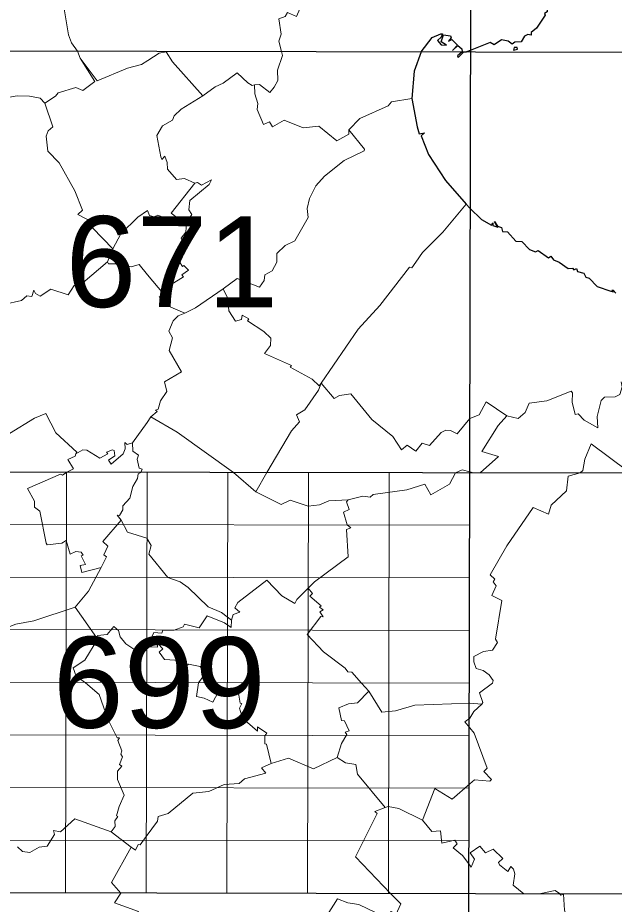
# Model space of a CAD drawing. Extents: x 483855 to 488461, y 4388206 to 4391419.
# Drawn here: x 488162.9 to 488290.9, y 4390273.8 to 4390464 of the extents above; entities that cross this region are included whole.
import ezdxf
from ezdxf.enums import TextEntityAlignment as Align

# ---------------------------------------------------------------- set-up
doc = ezdxf.new("R2010")
doc.units = 0
doc.header["$LTSCALE"] = 4
doc.linetypes.add('DOTTED', pattern=[1.5, 0.3, -1.2])
for name, color, linetype, lineweight in [('1', 7, 'Continuous', 13), ('2', 7, 'DOTTED', 13), ('3', 7, 'Continuous', 25)]:
    doc.layers.add(name, color=color, linetype=linetype, lineweight=lineweight)

msp = doc.modelspace()

# ---------------------------------------------------------------- linework, layer by layer
at = {"layer": '1', "lineweight": 25}
for p, q in [((488259.24, 4390005.13), (488260.27, 4390547.08)), ((487982.98, 4390457.26), (488398.66, 4390456.47)), ((487844.25, 4390367.21), (488398.49, 4390366.15)), ((487844.08, 4390276.88), (488398.31, 4390275.82))]:
    msp.add_line(p, q, dxfattribs=at)
at = {"layer": '1'}
for p, q in [((488173.15, 4390276.24), (488173.32, 4390366.57)), ((488190.47, 4390276.21), (488190.64, 4390366.53)), ((488207.79, 4390276.18), (488207.96, 4390366.5)), ((488225.11, 4390276.14), (488225.29, 4390366.47)), ((488242.43, 4390276.11), (488242.6, 4390366.43)), ((488259.91, 4390355.11), (488121.34, 4390355.38)), ((488259.88, 4390343.82), (488121.32, 4390344.08)), ((488259.86, 4390332.53), (488121.3, 4390332.8)), ((488259.84, 4390321.24), (488121.28, 4390321.5)), ((488259.82, 4390309.95), (488121.25, 4390310.22)), ((488259.8, 4390298.66), (488121.23, 4390298.92)), ((488259.78, 4390287.37), (488121.21, 4390287.63))]:
    msp.add_line(p, q, dxfattribs=at)
at = {"layer": '3', "lineweight": 13}
for p, q in [((488175.7, 4390456.84), (488176.31, 4390455.33)), ((488190.67, 4390377.14), (488187.54, 4390372.77)), ((488213.99, 4390362.31), (488209.21, 4390366.43)), ((488260.74, 4390366.37), (488259.93, 4390366.56)), ((488262.14, 4390366.37), (488260.74, 4390366.37)), ((488175.24, 4390337.57), (488179.78, 4390331.06)), ((488190.67, 4390329.06), (488190.56, 4390328.33)), ((488236.66, 4390321.24), (488238.25, 4390319.49)), ((488271.54, 4390276.05), (488275.18, 4390276.06))]:
    msp.add_line(p, q, dxfattribs=at)
at = {"layer": '3'}
msp.add_line((488259.96, 4390457.01), (488259.18, 4390456.7), dxfattribs=at)
at = {"layer": '3', "lineweight": 13}
for points in [[(488167.9, 4390492.66), (488166.33, 4390491.39), (488166.49, 4390487.61), (488167.04, 4390487.18), (488167.53, 4390485.37), (488167.59, 4390481.98), (488169.76, 4390478.77), (488171.54, 4390478.03), (488171.4, 4390475.92), (488172.61, 4390474.56), (488172.56, 4390473.25), (488173.26, 4390471.65), (488173.51, 4390469.67), (488173.36, 4390467.5), (488172.78, 4390466.35), (488173.81, 4390460.38), (488174.45, 4390458.63), (488175.7, 4390456.84)], [(488235.03, 4390476.65), (488232.72, 4390475.71), (488228.22, 4390470.1), (488226.42, 4390468.66), (488225.72, 4390467.45), (488223.93, 4390467.09), (488222.75, 4390464.27), (488220.82, 4390465.15), (488220.32, 4390464.31), (488218.9, 4390463.8), (488219.43, 4390460.48), (488218.94, 4390458.98), (488219.49, 4390456.75)], [(488202.61, 4390447.28), (488196.13, 4390454.6), (488194.73, 4390456.68), (488193.21, 4390456.44), (488190.84, 4390454.82)], [(488219.49, 4390456.75), (488219.69, 4390455.92), (488218.62, 4390452.76), (488218.74, 4390450.54), (488217.93, 4390449.16), (488216.96, 4390447.96), (488214.78, 4390449.72), (488213.73, 4390449.63)], [(488176.31, 4390455.33), (488179.4, 4390450.33), (488176.85, 4390448.4), (488175.39, 4390449.04), (488171.54, 4390447.9), (488171.02, 4390447.17), (488168.67, 4390445.69)], [(488176.31, 4390455.33), (488179.91, 4390450.46), (488186.46, 4390453.24), (488189.46, 4390453.97), (488190.84, 4390454.82)], [(488213.73, 4390449.63), (488213.22, 4390449.49), (488212.27, 4390450.03), (488209.95, 4390452.23), (488207, 4390449.96), (488205.23, 4390449.18), (488202.61, 4390447.28)], [(488233.92, 4390439.98), (488233.94, 4390439.03), (488231.35, 4390437.64), (488227.48, 4390440.75), (488224.18, 4390440.42), (488220.06, 4390442.03), (488217.55, 4390440.61), (488216.89, 4390441.71), (488215.61, 4390441.14), (488214.31, 4390444.34), (488214.45, 4390445.6), (488213.78, 4390447.68), (488213.73, 4390449.63)], [(488168.67, 4390445.69), (488167.69, 4390446.75), (488165.38, 4390447.17), (488162.74, 4390447.28), (488159.09, 4390446.59), (488152.6, 4390441.36), (488150.98, 4390440.73), (488149.43, 4390439.23), (488148.34, 4390439.25), (488146.77, 4390437.39), (488144.67, 4390436.28), (488143.83, 4390434.21)], [(488202.61, 4390447.28), (488197.99, 4390444.42), (488196.46, 4390442.96), (488196.11, 4390442.03), (488193.99, 4390440.83), (488192.77, 4390438.74), (488193.58, 4390434.18), (488193.83, 4390433.63), (488194.43, 4390434.33), (488194.99, 4390432.94), (488195.05, 4390431.51), (488196.95, 4390429.3), (488198.71, 4390429.55), (488200.91, 4390428.55)], [(488168.67, 4390445.69), (488170.42, 4390440.65), (488169.41, 4390439.77), (488169.01, 4390438.6), (488169.32, 4390435.43), (488171.78, 4390432.87), (488175.12, 4390426.89), (488176.77, 4390422.76), (488175.77, 4390421.78), (488178.82, 4390420.25), (488178.3, 4390419.75), (488178.94, 4390418.93), (488183.29, 4390414.47), (488182.16, 4390411.64)], [(488247.46, 4390446.68), (488243.08, 4390445.99), (488242.36, 4390445.15), (488236.32, 4390442.38), (488233.92, 4390439.98)], [(488233.92, 4390439.98), (488237.29, 4390435.8), (488237.21, 4390435.48), (488232.92, 4390433.41), (488228.72, 4390430.01), (488226.86, 4390427.96), (488225.53, 4390425.24), (488225.04, 4390423.1), (488225.21, 4390421.13), (488222.35, 4390416.13), (488220.27, 4390415.18), (488218.52, 4390413.43), (488218.48, 4390411.59)], [(488200.91, 4390428.55), (488195.83, 4390422.1), (488197.35, 4390420.91), (488196.31, 4390419.49), (488193.91, 4390421.33), (488192.94, 4390421.68), (488192.14, 4390421.32), (488191.15, 4390421.56), (488190.77, 4390422.65)], [(488200.91, 4390428.55), (488201.44, 4390428.66), (488202.33, 4390428.1), (488204.49, 4390429.25), (488203.96, 4390428.22), (488199.86, 4390424.82), (488199.6, 4390422.82), (488200.23, 4390421.78), (488199.09, 4390419.98), (488198.99, 4390418.01), (488197.95, 4390416.75), (488198.96, 4390414.68), (488197.96, 4390414.45), (488196.9, 4390412.79), (488197.61, 4390411.62)], [(488259.1, 4390424.04), (488254.14, 4390417.99), (488249.76, 4390413.64), (488248.35, 4390411.55)], [(488190.77, 4390422.65), (488188.64, 4390421.23), (488185.02, 4390417.66), (488183.29, 4390414.47)], [(488182.16, 4390411.64), (488176.88, 4390407.12), (488174.97, 4390406.56), (488173.72, 4390404.57), (488169.99, 4390405.79), (488167.69, 4390404.25), (488166.73, 4390404.88), (488166.36, 4390405.6), (488165.91, 4390404.23), (488164.87, 4390404.32), (488163.68, 4390403.36), (488159.87, 4390402.46), (488159.86, 4390403.03), (488158.46, 4390401.7), (488156.59, 4390400.84), (488154.62, 4390402.57), (488150.6, 4390397.54)], [(488182.16, 4390411.64), (488182.37, 4390411.19), (488184.5, 4390411.25), (488187.22, 4390410.54), (488188.97, 4390411.1), (488190.74, 4390408.85)], [(488197.61, 4390411.62), (488198.23, 4390410.67), (488198.56, 4390410.89), (488199.52, 4390409.85), (488198.14, 4390408.86), (488198.48, 4390408.43), (488195.83, 4390406.78), (488194.15, 4390404.75), (488190.74, 4390408.85)], [(488218.48, 4390411.59), (488217.52, 4390409.73), (488215.93, 4390408.83), (488215.76, 4390407.66), (488214.78, 4390406.19), (488209.98, 4390408.1), (488207, 4390405.84)], [(488228.01, 4390385.63), (488235.93, 4390397.2), (488240.62, 4390402.25), (488246.96, 4390410.47), (488247.46, 4390410.39), (488248.35, 4390411.55)], [(488207, 4390405.84), (488201.07, 4390401.81), (488198.74, 4390400.66)], [(488207, 4390405.84), (488207.95, 4390403.79), (488208.19, 4390401.13), (488209.62, 4390398.92), (488210.94, 4390399.29), (488211.09, 4390400.23), (488212.47, 4390399.41), (488212.23, 4390398.97), (488215.74, 4390396.71), (488217.23, 4390395.28), (488217.12, 4390393.67), (488215.83, 4390391.94), (488221.68, 4390389.41), (488221.33, 4390389.05), (488226.06, 4390386.49), (488227.57, 4390385.06), (488228.01, 4390385.63)], [(488194.15, 4390404.75), (488193.27, 4390404.03), (488193.95, 4390403.72), (488193.62, 4390402.87), (488198.74, 4390400.66)], [(488198.74, 4390400.66), (488197.33, 4390400.07), (488196.24, 4390398.98), (488195.33, 4390396.78), (488196.12, 4390395.35), (488195.4, 4390392.6), (488198.02, 4390388.07), (488194.36, 4390385.91), (488194.91, 4390383.79), (488193.54, 4390381.8), (488193.06, 4390380.01), (488192.48, 4390379.83), (488192.79, 4390379.55), (488191.43, 4390378.37), (488190.67, 4390377.14)], [(488228.01, 4390385.63), (488227.47, 4390384.09), (488224.51, 4390379.9), (488222.7, 4390378.82), (488223.38, 4390377.34), (488221.66, 4390375.4), (488216.34, 4390366.42)], [(488228.01, 4390385.63), (488230.79, 4390382.32), (488231.97, 4390382.93), (488234.39, 4390383.3), (488238.9, 4390377.83), (488243.39, 4390374.13), (488245.26, 4390371.32), (488246.45, 4390372.3), (488248.3, 4390371.05), (488249.72, 4390372.7), (488251.29, 4390372.25), (488253.77, 4390375.03), (488254.76, 4390375.53), (488255.8, 4390375.47), (488257.18, 4390374.74), (488259.93, 4390378)], [(488292.4, 4390385.91), (488292.62, 4390384.84), (488292.1, 4390383.15), (488291.08, 4390382.65), (488288.83, 4390382.61), (488288.1, 4390381.91), (488287.22, 4390378.47), (488287.37, 4390376.04), (488284.46, 4390377.64), (488283.19, 4390379), (488282.54, 4390378.91), (488281.89, 4390381.5), (488281.99, 4390383.56), (488281.66, 4390383.87), (488276.45, 4390381.82), (488272.69, 4390381.33), (488271.78, 4390379.32), (488270.31, 4390378), (488267.85, 4390378.63)], [(488267.85, 4390378.63), (488263.45, 4390381.58), (488261.92, 4390378.79), (488259.93, 4390378)], [(488175.33, 4390370.42), (488175.6, 4390370.79), (488171.09, 4390374.95), (488168.93, 4390379.07), (488166.49, 4390378.1), (488161.15, 4390374.8), (488159.44, 4390375.88)], [(488191.43, 4390378.37), (488197.08, 4390375.1), (488209.21, 4390366.43)], [(488267.85, 4390378.63), (488265.98, 4390376.55), (488262.5, 4390370.97), (488266.08, 4390369.87), (488262.14, 4390366.37)], [(488187.54, 4390372.77), (488186.35, 4390372.46), (488185.9, 4390372.91), (488185.97, 4390371.53), (488185.54, 4390370.42), (488182.93, 4390368.23), (488182.35, 4390369.09), (488183.75, 4390370), (488183.57, 4390371.15), (488183.26, 4390371.3), (488181.93, 4390370.78), (488182.22, 4390370.45), (488180.52, 4390369.51), (488177.7, 4390371.25), (488176.87, 4390371.27), (488175.33, 4390370.42)], [(488187.54, 4390372.77), (488187.56, 4390371.03), (488188.82, 4390370.13), (488188.52, 4390369.28), (488188.94, 4390367.4), (488189.6, 4390367.13), (488189.31, 4390366.46)], [(488299.52, 4390371.38), (488297.36, 4390369.15), (488293.82, 4390366.73), (488285.98, 4390372.58), (488284.61, 4390369.3), (488284.2, 4390366.89), (488283.6, 4390366.38)], [(488175.33, 4390370.42), (488175.18, 4390369.92), (488173.62, 4390369.24), (488174.89, 4390367.19), (488173.44, 4390366.51)], [(488259.93, 4390366.56), (488258.28, 4390367.04), (488256.87, 4390366.37)], [(488173.44, 4390366.51), (488172.46, 4390365.83), (488172.1, 4390366.08), (488164.98, 4390363.01), (488166.47, 4390360.27), (488166.45, 4390358.98), (488167.64, 4390358.14), (488169, 4390351.3), (488169.21, 4390350.9), (488172.38, 4390351.27), (488173.25, 4390351.84), (488174.11, 4390348.88), (488175.36, 4390349.46), (488176.52, 4390349.35), (488176.96, 4390348.7), (488176.53, 4390348.56), (488177.46, 4390346.7), (488176.32, 4390346.48), (488176.64, 4390344.98), (488180.79, 4390346.08)], [(488189.31, 4390366.46), (488188.77, 4390366.12), (488188.59, 4390365.14), (488187.56, 4390363.43), (488186.98, 4390360.94), (488185.47, 4390359.27), (488185.45, 4390358.44), (488184.73, 4390357.23), (488184.22, 4390357.28), (488185.12, 4390356.23)], [(488233.78, 4390360.56), (488229.69, 4390360.37), (488227.66, 4390359.49), (488225.22, 4390359.23), (488221.36, 4390360.48), (488219.45, 4390359.59), (488213.99, 4390362.31), (488216.34, 4390366.42)], [(488233.78, 4390360.56), (488236.94, 4390361.36), (488238.51, 4390361.13), (488239.14, 4390361.74), (488246.37, 4390362.75), (488250.27, 4390363.9), (488251.53, 4390361.63), (488255.54, 4390363.9), (488256.87, 4390366.37)], [(488283.6, 4390366.38), (488281, 4390365.65), (488280.67, 4390362.5), (488277.36, 4390359.41), (488276.81, 4390357.53), (488273.52, 4390358.96), (488267.85, 4390350.69), (488264.25, 4390344.5), (488265.31, 4390343.55), (488264.91, 4390343.01), (488265.56, 4390342.11), (488264.64, 4390340.04), (488266.78, 4390338.96), (488265.45, 4390330.65), (488265.84, 4390329.95), (488264.79, 4390328.31), (488262.84, 4390328), (488260.81, 4390326.97), (488260.78, 4390325.82), (488261.28, 4390324.38), (488262.81, 4390323.95), (488264.1, 4390323.01), (488264.91, 4390321.83), (488264.76, 4390321.21)], [(488225.24, 4390341.58), (488226.57, 4390342.95), (488233.84, 4390348.33), (488233.48, 4390354.21), (488234.35, 4390354.53), (488233.58, 4390355.24), (488232.82, 4390357.96), (488234.03, 4390358.51), (488233.44, 4390360.11), (488233.78, 4390360.56)], [(488185.12, 4390356.23), (488181.17, 4390351.65), (488182.2, 4390350.62), (488181.37, 4390348.75), (488181.97, 4390348.31), (488180.79, 4390346.08)], [(488185.12, 4390356.23), (488186.45, 4390353.61), (488190.62, 4390352.34)], [(488190.62, 4390352.34), (488191.53, 4390350.8), (488191.03, 4390348.88), (488195.08, 4390343.9), (488197.72, 4390342.98), (488199.47, 4390341.75), (488203.74, 4390337.61), (488206.59, 4390336.42), (488208.74, 4390334.73)], [(488180.79, 4390346.08), (488178.08, 4390340.96), (488175.24, 4390337.57)], [(488208.74, 4390334.73), (488209.11, 4390335.95), (488210.54, 4390336.43), (488209.45, 4390337.37), (488210.15, 4390338.52), (488216.32, 4390343.33), (488219.57, 4390339.97), (488222.37, 4390338.31), (488222.77, 4390339.18), (488225.24, 4390341.58)], [(488225.24, 4390341.58), (488226.16, 4390340.46), (488225.6, 4390339.87), (488227.98, 4390337.84), (488227.67, 4390337.54), (488228.44, 4390336.95), (488227.74, 4390336.51), (488228.41, 4390335.43), (488227.91, 4390335.57), (488225, 4390331.68), (488228.51, 4390327.94), (488233.16, 4390324.45), (488233.75, 4390323.64), (488234.56, 4390323.56), (488236.66, 4390321.24)], [(488175.24, 4390337.57), (488166.37, 4390334.57), (488162.46, 4390333.86), (488159.91, 4390332.88), (488158.06, 4390335.86), (488154.06, 4390334.48), (488153.82, 4390335.4), (488152.24, 4390334.84), (488148.48, 4390332.44), (488147.28, 4390333.85), (488142.18, 4390332.4)], [(488190.67, 4390329.06), (488192.11, 4390332.11), (488193.81, 4390331.94), (488194.01, 4390332.6), (488196.45, 4390332.63), (488198.37, 4390333.33), (488198.68, 4390333.88), (488201.86, 4390333.11), (488203.56, 4390335.69), (488207.27, 4390334.16), (488208.68, 4390333.18), (488208.74, 4390334.73)], [(488179.78, 4390331.06), (488180.02, 4390331.44), (488182.08, 4390331.66), (488183.5, 4390333.41), (488184.48, 4390332.55), (488184.87, 4390331.17), (488186.08, 4390329.66), (488188.91, 4390327.83), (488190.56, 4390328.33)], [(488179.78, 4390331.06), (488180.09, 4390330.71), (488177.3, 4390326.16), (488174.79, 4390324.49), (488175.43, 4390322.71), (488177.4, 4390321.33)], [(488190.67, 4390329.06), (488192.91, 4390328.98), (488192.95, 4390329.73), (488194, 4390328.62), (488193.25, 4390327.85), (488194.36, 4390326.28), (488197.75, 4390326.12), (488199.09, 4390324.94), (488199.54, 4390325.29), (488202.05, 4390324.77), (488203.22, 4390323.38), (488201.72, 4390321.28)], [(488177.4, 4390321.33), (488180.33, 4390318.78), (488182.25, 4390313.5), (488184.26, 4390309.51), (488184.76, 4390309.53), (488184.36, 4390308.92), (488185.24, 4390306.74), (488184.98, 4390305.97), (488185.4, 4390305.42), (488184.75, 4390303.78), (488185.22, 4390303.4), (488184.32, 4390302.36), (488184.32, 4390300.52), (488185.73, 4390297.2), (488184.64, 4390294.78), (488184.11, 4390292.76), (488184.39, 4390292.59), (488183.76, 4390291.72), (488183.79, 4390290.45), (488182.94, 4390289.35)], [(488201.72, 4390321.28), (488201.23, 4390318.35), (488202.93, 4390318.03), (488204.79, 4390317.12), (488206.48, 4390320.35), (488209.21, 4390319.55), (488209.54, 4390319.74), (488209.57, 4390319.27), (488210.22, 4390319.51), (488210.61, 4390316.94), (488210.96, 4390316.87), (488210.49, 4390315.83), (488211.14, 4390313.74), (488214.38, 4390310.94), (488214.38, 4390311.83), (488216.34, 4390310.48), (488215.94, 4390309.93), (488215.89, 4390308.21), (488216.3, 4390308.17), (488217.27, 4390303.96)], [(488238.25, 4390319.49), (488235.78, 4390317), (488233.85, 4390316.8), (488231.83, 4390315.93), (488232.35, 4390313.23), (488233.03, 4390313.15), (488234, 4390311.02), (488233.17, 4390310.72), (488233.53, 4390310.24), (488232.36, 4390308.26), (488231.48, 4390305.29)], [(488238.25, 4390319.49), (488241.01, 4390314.99), (488244, 4390315.27), (488248.15, 4390316.53), (488259.91, 4390316.92)], [(488264.76, 4390321.21), (488262.03, 4390319.12), (488262.68, 4390317.1), (488262.47, 4390316.69), (488259.91, 4390316.92)], [(488262.47, 4390316.69), (488260.75, 4390315.15), (488259.91, 4390313.75)], [(488259.91, 4390313.75), (488258.83, 4390312.95), (488259.91, 4390311.62)], [(488259.91, 4390311.62), (488260.84, 4390310.5), (488263.67, 4390302.96), (488262.96, 4390302.25), (488264.56, 4390300.55), (488264.24, 4390300.19), (488260.95, 4390300.47), (488259.9, 4390299.65)], [(488231.48, 4390305.29), (488226.37, 4390302.83), (488221, 4390305.14), (488217.27, 4390303.96)], [(488231.48, 4390305.29), (488233.21, 4390304.13), (488235.43, 4390303.78), (488235.82, 4390301.68), (488241.78, 4390294.53)], [(488217.27, 4390303.96), (488215.21, 4390303.05), (488216.11, 4390301.93), (488211.58, 4390300.73), (488210.42, 4390299.68), (488207.19, 4390299.46), (488203.91, 4390297.95), (488200.5, 4390297.63), (488195.14, 4390293.27), (488193.05, 4390292.64), (488192.85, 4390291.64), (488190.48, 4390288.32)], [(488259.9, 4390299.65), (488256.16, 4390296.3), (488252.42, 4390298.6), (488249.73, 4390291.82)], [(488249.73, 4390291.82), (488244.65, 4390294.3), (488242.37, 4390294.77), (488241.78, 4390294.53)], [(488241.78, 4390294.53), (488239.52, 4390293.68), (488240, 4390293.23), (488235.38, 4390283.97), (488242.92, 4390276.07)], [(488162.83, 4390286.11), (488163.92, 4390285.09), (488165.48, 4390284.86), (488167.48, 4390286.02), (488169.22, 4390286.26), (488170.79, 4390288.78), (488170.58, 4390289.61), (488172.06, 4390289.33), (488175.13, 4390292.15), (488182.94, 4390289.35), (488187.21, 4390286.04)], [(488249.73, 4390291.82), (488251.79, 4390289.39), (488253.59, 4390289.53), (488253.88, 4390286.88), (488256.68, 4390287.57), (488257.22, 4390286.74), (488256.37, 4390285.92), (488258.37, 4390284.28), (488259.9, 4390282.14)], [(488190.48, 4390288.32), (488189.14, 4390286.52), (488188.75, 4390286.61), (488188.17, 4390285.41), (488187.21, 4390286.04)], [(488187.21, 4390286.04), (488183.01, 4390278.46), (488185.02, 4390276.15)], [(488259.9, 4390282.14), (488260.2, 4390281.77), (488260.94, 4390283.48), (488260.01, 4390284.79), (488262.06, 4390286.24), (488263.28, 4390284.8), (488264.94, 4390285.6), (488266.99, 4390283.57), (488266.08, 4390282.74), (488266.3, 4390282.23), (488268.08, 4390280.83), (488268.72, 4390281.86), (488269.31, 4390281.31), (488269.57, 4390280.34), (488269.24, 4390277.85), (488271.54, 4390276.05)], [(488182.06, 4390255.76), (488180.7, 4390260.67), (488180.65, 4390263.85), (488181.13, 4390265.13), (488183.84, 4390265.36), (488185.93, 4390266.77), (488188.82, 4390272.26), (488183.67, 4390274.07), (488185.02, 4390276.15)], [(488223.49, 4390262.26), (488231.51, 4390274.97), (488233.72, 4390274.09), (488236.1, 4390273.7), (488241.61, 4390271.1), (488243.07, 4390272.24), (488244.07, 4390271.53), (488245.11, 4390273.86), (488242.92, 4390276.07)], [(488275.18, 4390276.06), (488278.25, 4390276.73), (488279.15, 4390276.06)], [(488279.15, 4390276.06), (488279.47, 4390275.76), (488280.01, 4390275.93), (488280.25, 4390272.48), (488280.82, 4390270.68), (488282.93, 4390266.87), (488288.86, 4390262.03), (488284.34, 4390255.64), (488292.14, 4390251.04), (488313.16, 4390242.51), (488314.12, 4390242.51)]]:
    msp.add_lwpolyline(points, dxfattribs=at)
at = {"layer": '3'}
for points in [[(488279.54, 4390471.78), (488280.78, 4390472.24), (488280.22, 4390470.08), (488277.18, 4390466.13), (488276.53, 4390466.06), (488276.54, 4390465.32), (488275.94, 4390464.96), (488276.1, 4390464.56), (488274.25, 4390461.82), (488273.12, 4390460.89), (488273.07, 4390460.27), (488272.37, 4390460.43), (488271.63, 4390460.08), (488270.94, 4390458.85), (488269.61, 4390458.82), (488268.98, 4390458.36), (488268.12, 4390458.98)], [(488249.49, 4390456.72), (488251.81, 4390459.77), (488253.73, 4390460.57), (488254.09, 4390460.55), (488253.8, 4390459.84), (488252.99, 4390459.15), (488253.78, 4390458.19), (488254.92, 4390458.13), (488253.74, 4390458.83), (488254.28, 4390460.39), (488255.76, 4390460.15), (488255.91, 4390459.72), (488255.31, 4390458.99), (488256.05, 4390459.35), (488257.3, 4390458.13), (488256.17, 4390456.98), (488257.37, 4390458.1), (488258.18, 4390457.35), (488258.29, 4390456.7)], [(488268.12, 4390458.98), (488266.75, 4390459.32), (488265.16, 4390458.22), (488264.26, 4390458.68), (488259.96, 4390457.01)], [(488249.49, 4390456.72), (488247.98, 4390452.58), (488247.46, 4390446.68)], [(488258.29, 4390456.7), (488257.26, 4390455.87), (488257.45, 4390455.49), (488258.59, 4390456.63), (488259.18, 4390456.7)], [(488247.46, 4390446.68), (488248.59, 4390440.62), (488249.06, 4390439.12), (488250.18, 4390439.33), (488249.51, 4390438.67), (488251.07, 4390434.7), (488254.68, 4390429.11), (488259.1, 4390424.04), (488259.94, 4390423.15)], [(488259.94, 4390423.15), (488262.44, 4390420.72), (488264.57, 4390419.48), (488264.89, 4390420.04), (488264.85, 4390419.41), (488265.93, 4390419.12), (488265.22, 4390420.3), (488265.89, 4390419.3), (488266.69, 4390419), (488266.95, 4390418.13), (488268.01, 4390418.06), (488269.82, 4390416.11)], [(488269.82, 4390416.11), (488271.07, 4390415.98), (488272.7, 4390414.29), (488273.98, 4390413.82), (488274.56, 4390414.05), (488276.84, 4390412.54), (488277.29, 4390412.88), (488277.85, 4390412.04), (488279.06, 4390411.55)], [(488279.06, 4390411.55), (488281.03, 4390410.19), (488281.94, 4390410.32), (488282.23, 4390409.93), (488282.78, 4390410.21), (488283.06, 4390409.59), (488284.41, 4390409.22), (488284.81, 4390408.39), (488285.55, 4390408.15), (488287.24, 4390406.38), (488290.16, 4390405.37), (488290.73, 4390405.24), (488290.42, 4390405.55), (488290.69, 4390405.57), (488291.23, 4390404.95)]]:
    msp.add_lwpolyline(points, dxfattribs=at)
msp.add_lwpolyline([(488269.41, 4390457.67), (488269.28, 4390457.05), (488270.16, 4390457.29), (488270.09, 4390457.64)], close=True, dxfattribs=at)

# ---------------------------------------------------------------- texts
at = {"layer": '2', "width": 1.05}
for s, p in [('671', (488195.95, 4390401.92)), ('699', (488193.24, 4390311.62))]:
    msp.add_text(s, height=19.5, rotation=359.891, dxfattribs=at).set_placement(p, align=Align.CENTER)

doc.saveas('drawing.dxf')
